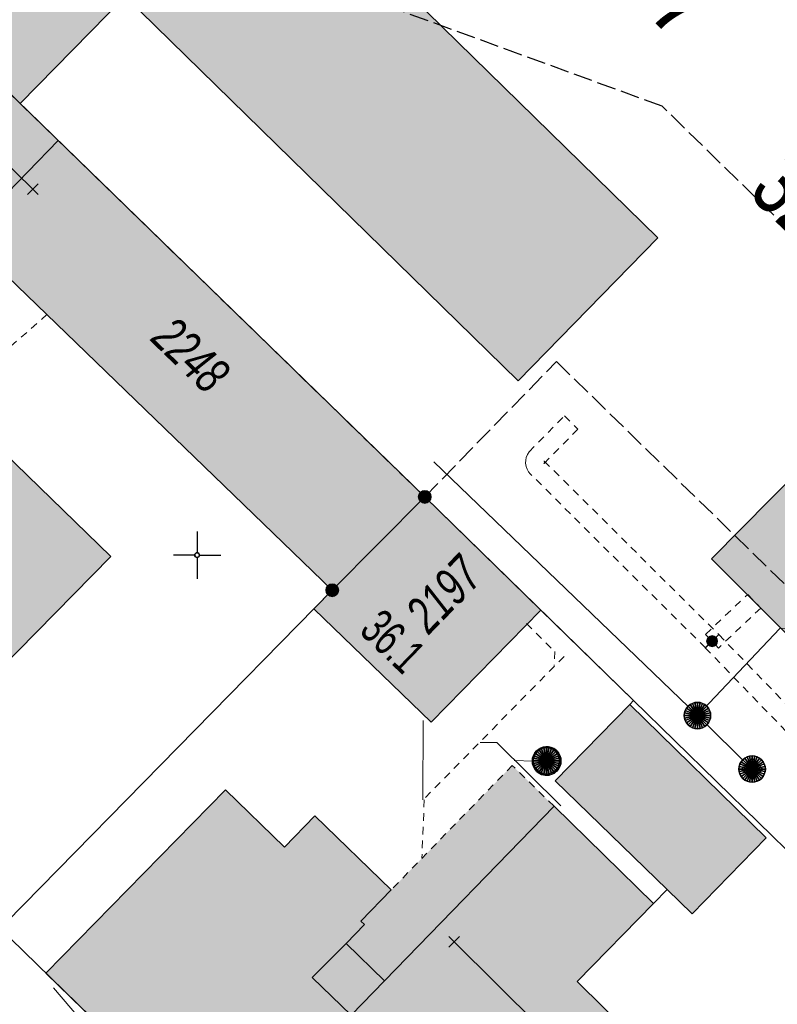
# Model space of a CAD drawing. Header units: metres. Extents: x 2695560 to 2696939, y 1260491 to 1262050.
# Tile 293 of 656: x 2695821 to 2695841, y 1260963 to 1260989. Entities that reach past the tile are written whole.
import ezdxf

# ---------------------------------------------------------------- set-up
doc = ezdxf.new("R2010")
doc.units = ezdxf.units.M
for name, pattern in [('AUSGEZOGEN', [0]), ('STRICHLINIE_S4', [0.66, 0.5, -0.16]), ('VERDECKT2_S2', [0.36, 0.2, -0.16])]:
    doc.linetypes.add(name, pattern=pattern)
for name, color, linetype in [('XR$1$AV_Flächen (EO)', 7, 'AUSGEZOGEN'), ('XR$1$AV_Gebäudeflächen (BB)', 7, 'AUSGEZOGEN'), ('XR$1$AV_Gebäudeflächen (EO)', 7, 'AUSGEZOGEN'), ('XR$1$AV_Grenzpunkte', 7, 'AUSGEZOGEN'), ('XR$1$AV_Grundstück-Nr.', 7, 'AUSGEZOGEN'), ('XR$1$AV_Haus-Nr.', 7, 'AUSGEZOGEN'), ('XR$1$AV_Koordinatennetzpunkte', 7, 'AUSGEZOGEN'), ('XR$1$AV_Linien (BB)', 7, 'AUSGEZOGEN'), ('XR$1$AV_Linien (EO)', 7, 'AUSGEZOGEN'), ('XR$1$AV_Proj. Gebäude', 7, 'AUSGEZOGEN'), ('XR$1$AV_Proj. Gebäude-ID', 7, 'AUSGEZOGEN'), ('XR$1$AV_Versicherung-Nr.', 7, 'AUSGEZOGEN'), ('XR$1$AW_LK_Schachtdeckel', 24, 'AUSGEZOGEN'), ('XR$1$EW_LK_Knoten', 1, 'AUSGEZOGEN'), ('XR$1$Liegenschaftsgrenzen', 7, 'AUSGEZOGEN'), ('XR$1$PFAV', 255, 'AUSGEZOGEN'), ('XR$1$PFAW', 255, 'AUSGEZOGEN'), ('XR$1$RAEW', 8, 'AUSGEZOGEN'), ('XR$1$RP_Abstandslinie', 7, 'AUSGEZOGEN')]:
    doc.layers.add(name, color=color, linetype=linetype)
for name, color, linetype, lineweight in [('XR$2$ABW-Linie-R-genau', 4, 'AUSGEZOGEN', 18), ('XR$2$ABW-Linie-R-ungenau', 4, 'VERDECKT2_S2', 18), ('XR$2$ABW-Punkt', 6, 'AUSGEZOGEN', 18), ('XR$2$ELE-LinieFlaeche-ungenau', 1, 'VERDECKT2_S2', 18), ('XR$2$GAS-Linie-ungenau', 12, 'VERDECKT2_S2', 18), ('XR$2$KOM-Linie-U-genau', 91, 'AUSGEZOGEN', 18), ('XR$2$KOM-Punkt-U', 91, 'AUSGEZOGEN', 18)]:
    doc.layers.add(name, color=color, linetype=linetype, lineweight=lineweight)
doc.styles.add('ARIAL', font='arial.ttf')

# ---------------------------------------------------------------- blocks, each defined once
blk = doc.blocks.new('COMPLEXOBJECT_1300')
at = {"layer": 'XR$1$Liegenschaftsgrenzen', "color": 7, "linetype": 'AUSGEZOGEN', "transparency": 33554687}
blk.add_line((5831.03, 10976.54), (5845.11, 10962.8), dxfattribs=at)
blk.add_arc((5843.986, 10961.66), 1.601, 315.599, 45.415, dxfattribs=at)
blk = doc.blocks.new('BAV15')
at = {"layer": 'XR$1$PFAV', "transparency": 33554687}
blk.add_hatch(color=7, dxfattribs=at).paths.add_polyline_path([(0.5, 0), (0.49, 0.101), (0.459, 0.197), (0.41, 0.286), (0.344, 0.362), (0.264, 0.424), (0.174, 0.469), (0.076, 0.494), (-0.025, 0.499), (-0.125, 0.484), (-0.22, 0.449), (-0.306, 0.395), (-0.379, 0.326), (-0.437, 0.243), (-0.477, 0.15), (-0.497, 0.051), (-0.497, -0.051), (-0.477, -0.15), (-0.437, -0.243), (-0.379, -0.326), (-0.306, -0.395), (-0.22, -0.449), (-0.125, -0.484), (-0.025, -0.499), (0.076, -0.494), (0.174, -0.469), (0.264, -0.424), (0.344, -0.362), (0.41, -0.286), (0.459, -0.197), (0.49, -0.101)])
at = {"color": 7, "transparency": 33554687}
for start, end in [(90, 270), (270, 90)]:
    blk.add_arc((0, 0), 0.5, start, end, dxfattribs=at)
at = {"layer": 'XR$1$PFAV', "transparency": 33554687}
blk.add_circle((0, 0), 0.5, dxfattribs=at)
blk = doc.blocks.new('BAV2041')
at = {"color": 7, "transparency": 33554687}
for p, q in [((0, 0.5), (0, 0.05)), ((-0.05, 0), (-0.5, 0)), ((0.05, 0), (0.5, 0)), ((0, -0.05), (0, -0.5))]:
    blk.add_line(p, q, dxfattribs=at)
blk.add_circle((0, 0), 0.05, dxfattribs=at)
for start, end in [(90, 270), (270, 90)]:
    blk.add_arc((0, 0), 0.05, start, end, dxfattribs=at)
blk = doc.blocks.new('BAW2088')
at = {"layer": 'XR$1$PFAW', "transparency": 33554687}
blk.add_hatch(color=253, dxfattribs=at).paths.add_polyline_path([(0.51, 0), (0.5, 0.101), (0.47, 0.197), (0.421, 0.286), (0.355, 0.362), (0.275, 0.424), (0.184, 0.469), (0.086, 0.494), (-0.015, 0.499), (-0.115, 0.484), (-0.21, 0.449), (-0.296, 0.395), (-0.369, 0.326), (-0.427, 0.243), (-0.467, 0.15), (-0.487, 0.051), (-0.487, -0.051), (-0.467, -0.15), (-0.427, -0.243), (-0.369, -0.326), (-0.296, -0.395), (-0.21, -0.449), (-0.115, -0.484), (-0.015, -0.499), (0.086, -0.494), (0.184, -0.469), (0.275, -0.424), (0.355, -0.362), (0.421, -0.286), (0.47, -0.197), (0.5, -0.101)])
at = {"transparency": 33554687}
for start, end in [(91.1948, 268.8052), (268.8052, 91.1948)]:
    blk.add_arc((0.01, 0), 0.5, start, end, dxfattribs=at)
at = {"layer": 'XR$1$PFAW', "transparency": 33554687}
blk.add_circle((0.01, 0), 0.5, dxfattribs=at)
blk = doc.blocks.new('BEW957')
at = {"layer": 'XR$1$RAEW', "transparency": 33554687}
blk.add_hatch(color=1, dxfattribs=at).paths.add_polyline_path([(-0.5, 0), (-0.497, -0.051), (-0.49, -0.101), (-0.477, -0.15), (-0.459, -0.197), (-0.437, -0.243), (-0.41, -0.286), (-0.379, -0.326), (-0.344, -0.362), (-0.306, -0.395), (-0.264, -0.424), (-0.22, -0.449), (-0.174, -0.469), (-0.125, -0.484), (-0.076, -0.494), (-0.025, -0.499), (0.025, -0.499), (0.076, -0.494), (0.125, -0.484), (0.174, -0.469), (0.22, -0.449), (0.264, -0.424), (0.306, -0.395), (0.344, -0.362), (0.379, -0.326), (0.41, -0.286), (0.437, -0.243), (0.459, -0.197), (0.477, -0.15), (0.49, -0.101), (0.497, -0.051), (0.5, 0), (0.497, 0.051), (0.49, 0.101), (0.477, 0.15), (0.459, 0.197), (0.437, 0.243), (0.41, 0.286), (0.379, 0.326), (0.344, 0.362), (0.306, 0.395), (0.264, 0.424), (0.22, 0.449), (0.174, 0.469), (0.125, 0.484), (0.076, 0.494), (0.025, 0.499), (-0.025, 0.499), (-0.076, 0.494), (-0.125, 0.484), (-0.174, 0.469), (-0.22, 0.449), (-0.264, 0.424), (-0.306, 0.395), (-0.344, 0.362), (-0.379, 0.326), (-0.41, 0.286), (-0.437, 0.243), (-0.459, 0.197), (-0.477, 0.15), (-0.49, 0.101), (-0.497, 0.051)])
at = {"color": 1, "transparency": 33554687}
for start, end in [(90, 180), (180, 270), (0, 90), (270, 0)]:
    blk.add_arc((0, 0), 0.5, start, end, dxfattribs=at)
at = {"layer": 'XR$1$RAEW', "color": 1, "transparency": 33554687}
blk.add_circle((0, 0), 0.5, dxfattribs=at)
blk = doc.blocks.new('KOM-UNBEKANNT-U')
at = {"layer": 'XR$2$KOM-Punkt-U', "linetype": 'AUSGEZOGEN', "lineweight": 20, "transparency": 33554687}
for p, q in [((0, 0, 2500), (-141, 141, 2500)), ((-141, -141, 2500), (0, 0, 2500)), ((0, 0, 2500), (141, 141, 2500)), ((141, -141, 2500), (0, 0, 2500))]:
    blk.add_line(p, q, dxfattribs=at)
blk = doc.blocks.new('ABW-SCHLAMMSAMMLER_RUND')
at = {"layer": 'XR$2$ABW-Punkt', "linetype": 'AUSGEZOGEN', "lineweight": 13, "transparency": 33554687}
for p, q in [((-70, 75, 2500), (70, 75, 2500)), ((-70, -75, 2500), (70, -75, 2500))]:
    blk.add_line(p, q, dxfattribs=at)
blk.add_polyline3d([(90, 0, 2500), (0, 0, 2500), (-90, 0, 2500)], dxfattribs=at)
at = {"layer": 'XR$2$ABW-Punkt', "linetype": 'AUSGEZOGEN', "lineweight": 25, "transparency": 33554687}
for points in [[(-147, 29, 2500), (0, 0, 2500), (-150, 0, 2500)], [(-147, 29), (0, 0), (-150, 0)], [(-147, 29, 2500), (-147, 29), (-150, 0), (-150, 0, 2500)], [(-150, 0, 2500), (0, 0, 2500), (-147, -29, 2500)], [(-150, 0), (0, 0), (-147, -29)], [(-139, 57, 2500), (0, 0, 2500), (-147, 29, 2500)], [(-139, 57), (0, 0), (-147, 29)], [(-139, 57, 2500), (-139, 57), (-147, 29), (-147, 29, 2500)], [(-147, -29, 2500), (0, 0, 2500), (-139, -57, 2500)], [(-147, -29), (0, 0), (-139, -57)], [(-125, 83, 2500), (0, 0, 2500), (-139, 57, 2500)], [(-125, 83), (0, 0), (-139, 57)], [(-125, 83, 2500), (-125, 83), (-139, 57), (-139, 57, 2500)], [(-139, -57, 2500), (0, 0, 2500), (-125, -83, 2500)], [(-139, -57), (0, 0), (-125, -83)], [(-106, 106, 2500), (0, 0, 2500), (-125, 83, 2500)], [(-106, 106), (0, 0), (-125, 83)], [(-106, 106, 2500), (-106, 106), (-125, 83), (-125, 83, 2500)], [(-125, -83, 2500), (0, 0, 2500), (-106, -106, 2500)], [(-125, -83), (0, 0), (-106, -106)], [(-83, 125, 2500), (0, 0, 2500), (-106, 106, 2500)], [(-83, 125), (0, 0), (-106, 106)], [(-83, 125, 2500), (-83, 125), (-106, 106), (-106, 106, 2500)], [(-106, -106, 2500), (0, 0, 2500), (-83, -125, 2500)], [(-106, -106), (0, 0), (-83, -125)], [(-57, 139, 2500), (0, 0, 2500), (-83, 125, 2500)], [(-57, 139), (0, 0), (-83, 125)], [(-57, 139, 2500), (-57, 139), (-83, 125), (-83, 125, 2500)], [(-83, -125, 2500), (0, 0, 2500), (-57, -139, 2500)], [(-83, -125), (0, 0), (-57, -139)], [(-29, 147, 2500), (0, 0, 2500), (-57, 139, 2500)], [(-29, 147), (0, 0), (-57, 139)], [(-29, 147, 2500), (-29, 147), (-57, 139), (-57, 139, 2500)], [(-57, -139, 2500), (0, 0, 2500), (-29, -147, 2500)], [(-57, -139), (0, 0), (-29, -147)], [(0, 150, 2500), (0, 0, 2500), (-29, 147, 2500)], [(0, 150), (0, 0), (-29, 147)], [(0, 150, 2500), (0, 150), (-29, 147), (-29, 147, 2500)], [(-29, -147, 2500), (0, 0, 2500), (0, -150, 2500)], [(-29, -147), (0, 0), (0, -150)], [(29, 147, 2500), (0, 0, 2500), (0, 150, 2500)], [(29, 147), (0, 0), (0, 150)], [(29, 147, 2500), (29, 147), (0, 150), (0, 150, 2500)], [(57, 139, 2500), (0, 0, 2500), (29, 147, 2500)], [(57, 139), (0, 0), (29, 147)], [(83, 125, 2500), (0, 0, 2500), (57, 139, 2500)], [(83, 125), (0, 0), (57, 139)], [(106, 106, 2500), (0, 0, 2500), (83, 125, 2500)], [(106, 106), (0, 0), (83, 125)], [(125, 83, 2500), (0, 0, 2500), (106, 106, 2500)], [(125, 83), (0, 0), (106, 106)], [(139, 57, 2500), (0, 0, 2500), (125, 83, 2500)], [(139, 57), (0, 0), (125, 83)], [(147, 29, 2500), (0, 0, 2500), (139, 57, 2500)], [(147, 29), (0, 0), (139, 57)], [(150, 0, 2500), (0, 0, 2500), (147, 29, 2500)], [(150, 0), (0, 0), (147, 29)], [(0, -150, 2500), (0, 0, 2500), (29, -147, 2500)], [(29, -147, 2500), (0, 0, 2500), (57, -139, 2500)], [(57, -139, 2500), (0, 0, 2500), (83, -125, 2500)], [(83, -125, 2500), (0, 0, 2500), (106, -106, 2500)], [(106, -106, 2500), (0, 0, 2500), (125, -83, 2500)], [(125, -83, 2500), (0, 0, 2500), (139, -57, 2500)], [(139, -57, 2500), (0, 0, 2500), (147, -29, 2500)], [(147, -29, 2500), (0, 0, 2500), (150, 0, 2500)], [(0, -150), (0, 0), (29, -147)], [(29, -147), (0, 0), (57, -139)], [(57, -139), (0, 0), (83, -125)], [(83, -125), (0, 0), (106, -106)], [(106, -106), (0, 0), (125, -83)], [(125, -83), (0, 0), (139, -57)], [(139, -57), (0, 0), (147, -29)], [(147, -29), (0, 0), (150, 0)], [(57, 139, 2500), (57, 139), (29, 147), (29, 147, 2500)], [(83, 125, 2500), (83, 125), (57, 139), (57, 139, 2500)], [(106, 106, 2500), (106, 106), (83, 125), (83, 125, 2500)], [(125, 83, 2500), (125, 83), (106, 106), (106, 106, 2500)], [(139, 57, 2500), (139, 57), (125, 83), (125, 83, 2500)], [(147, 29, 2500), (147, 29), (139, 57), (139, 57, 2500)], [(150, 0, 2500), (150, 0), (147, 29), (147, 29, 2500)], [(-150, 0, 2500), (-150, 0), (-147, -29), (-147, -29, 2500)], [(-147, -29, 2500), (-147, -29), (-139, -57), (-139, -57, 2500)], [(-139, -57, 2500), (-139, -57), (-125, -83), (-125, -83, 2500)], [(-125, -83, 2500), (-125, -83), (-106, -106), (-106, -106, 2500)], [(-106, -106, 2500), (-106, -106), (-83, -125), (-83, -125, 2500)], [(-83, -125, 2500), (-83, -125), (-57, -139), (-57, -139, 2500)], [(-57, -139, 2500), (-57, -139), (-29, -147), (-29, -147, 2500)], [(-29, -147, 2500), (-29, -147), (0, -150), (0, -150, 2500)], [(0, -150, 2500), (0, -150), (29, -147), (29, -147, 2500)], [(29, -147, 2500), (29, -147), (57, -139), (57, -139, 2500)], [(57, -139, 2500), (57, -139), (83, -125), (83, -125, 2500)], [(83, -125, 2500), (83, -125), (106, -106), (106, -106, 2500)], [(106, -106, 2500), (106, -106), (125, -83), (125, -83, 2500)], [(125, -83, 2500), (125, -83), (139, -57), (139, -57, 2500)], [(139, -57, 2500), (139, -57), (147, -29), (147, -29, 2500)], [(147, -29, 2500), (147, -29), (150, 0), (150, 0, 2500)]]:
    blk.add_3dface(points, dxfattribs=at)
blk = doc.blocks.new('ABW-DECKEL')
at = {"layer": 'XR$2$ABW-Punkt', "linetype": 'AUSGEZOGEN', "lineweight": 25, "transparency": 33554687}
for points in [[(-194, 291, 2500), (0, 0, 2500), (-247, 247, 2500)], [(-194, 291), (0, 0), (-247, 247)], [(-194, 291, 2500), (-194, 291), (-247, 247), (-247, 247, 2500)], [(-134, 323, 2500), (0, 0, 2500), (-194, 291, 2500)], [(-134, 323), (0, 0), (-194, 291)], [(-134, 323, 2500), (-134, 323), (-194, 291), (-194, 291, 2500)], [(-68, 343, 2500), (0, 0, 2500), (-134, 323, 2500)], [(-68, 343), (0, 0), (-134, 323)], [(-68, 343, 2500), (-68, 343), (-134, 323), (-134, 323, 2500)], [(0, 350, 2500), (0, 0, 2500), (-68, 343, 2500)], [(0, 350), (0, 0), (-68, 343)], [(0, 350, 2500), (0, 350), (-68, 343), (-68, 343, 2500)], [(68, 343, 2500), (0, 0, 2500), (0, 350, 2500)], [(68, 343), (0, 0), (0, 350)], [(68, 343, 2500), (68, 343), (0, 350), (0, 350, 2500)], [(134, 323, 2500), (0, 0, 2500), (68, 343, 2500)], [(134, 323), (0, 0), (68, 343)], [(194, 291, 2500), (0, 0, 2500), (134, 323, 2500)], [(194, 291), (0, 0), (134, 323)], [(247, 247, 2500), (0, 0, 2500), (194, 291, 2500)], [(247, 247), (0, 0), (194, 291)], [(134, 323, 2500), (134, 323), (68, 343), (68, 343, 2500)], [(194, 291, 2500), (194, 291), (134, 323), (134, 323, 2500)], [(247, 247, 2500), (247, 247), (194, 291), (194, 291, 2500)], [(-343, 68, 2500), (0, 0, 2500), (-350, 0, 2500)], [(-343, 68), (0, 0), (-350, 0)], [(-343, 68, 2500), (-343, 68), (-350, 0), (-350, 0, 2500)], [(-350, 0, 2500), (0, 0, 2500), (-343, -68, 2500)], [(-350, 0), (0, 0), (-343, -68)], [(-323, 134, 2500), (0, 0, 2500), (-343, 68, 2500)], [(-323, 134), (0, 0), (-343, 68)], [(-323, 134, 2500), (-323, 134), (-343, 68), (-343, 68, 2500)], [(-343, -68, 2500), (0, 0, 2500), (-323, -134, 2500)], [(-343, -68), (0, 0), (-323, -134)], [(-291, 194, 2500), (0, 0, 2500), (-323, 134, 2500)], [(-291, 194), (0, 0), (-323, 134)], [(-291, 194, 2500), (-291, 194), (-323, 134), (-323, 134, 2500)], [(-323, -134, 2500), (0, 0, 2500), (-291, -194, 2500)], [(-323, -134), (0, 0), (-291, -194)], [(-247, 247, 2500), (0, 0, 2500), (-291, 194, 2500)], [(-247, 247), (0, 0), (-291, 194)], [(-247, 247, 2500), (-247, 247), (-291, 194), (-291, 194, 2500)], [(-291, -194, 2500), (0, 0, 2500), (-247, -247, 2500)], [(-291, -194), (0, 0), (-247, -247)], [(-247, -247, 2500), (0, 0, 2500), (-194, -291, 2500)], [(-247, -247), (0, 0), (-194, -291)], [(-194, -291, 2500), (0, 0, 2500), (-134, -323, 2500)], [(-194, -291), (0, 0), (-134, -323)], [(-134, -323, 2500), (0, 0, 2500), (-68, -343, 2500)], [(-134, -323), (0, 0), (-68, -343)], [(-68, -343, 2500), (0, 0, 2500), (0, -350, 2500)], [(-68, -343), (0, 0), (0, -350)], [(291, 194, 2500), (0, 0, 2500), (247, 247, 2500)], [(291, 194), (0, 0), (247, 247)], [(323, 134, 2500), (0, 0, 2500), (291, 194, 2500)], [(323, 134), (0, 0), (291, 194)], [(343, 68, 2500), (0, 0, 2500), (323, 134, 2500)], [(343, 68), (0, 0), (323, 134)], [(350, 0, 2500), (0, 0, 2500), (343, 68, 2500)], [(350, 0), (0, 0), (343, 68)], [(0, -350, 2500), (0, 0, 2500), (68, -343, 2500)], [(68, -343, 2500), (0, 0, 2500), (134, -323, 2500)], [(134, -323, 2500), (0, 0, 2500), (194, -291, 2500)], [(194, -291, 2500), (0, 0, 2500), (247, -247, 2500)], [(247, -247, 2500), (0, 0, 2500), (291, -194, 2500)], [(291, -194, 2500), (0, 0, 2500), (323, -134, 2500)], [(323, -134, 2500), (0, 0, 2500), (343, -68, 2500)], [(343, -68, 2500), (0, 0, 2500), (350, 0, 2500)], [(0, -350), (0, 0), (68, -343)], [(68, -343), (0, 0), (134, -323)], [(134, -323), (0, 0), (194, -291)], [(194, -291), (0, 0), (247, -247)], [(247, -247), (0, 0), (291, -194)], [(291, -194), (0, 0), (323, -134)], [(323, -134), (0, 0), (343, -68)], [(343, -68), (0, 0), (350, 0)], [(291, 194, 2500), (291, 194), (247, 247), (247, 247, 2500)], [(323, 134, 2500), (323, 134), (291, 194), (291, 194, 2500)], [(343, 68, 2500), (343, 68), (323, 134), (323, 134, 2500)], [(350, 0, 2500), (350, 0), (343, 68), (343, 68, 2500)], [(-350, 0, 2500), (-350, 0), (-343, -68), (-343, -68, 2500)], [(-343, -68, 2500), (-343, -68), (-323, -134), (-323, -134, 2500)], [(-323, -134, 2500), (-323, -134), (-291, -194), (-291, -194, 2500)], [(-291, -194, 2500), (-291, -194), (-247, -247), (-247, -247, 2500)], [(-247, -247, 2500), (-247, -247), (-194, -291), (-194, -291, 2500)], [(194, -291, 2500), (194, -291), (247, -247), (247, -247, 2500)], [(247, -247, 2500), (247, -247), (291, -194), (291, -194, 2500)], [(291, -194, 2500), (291, -194), (323, -134), (323, -134, 2500)], [(323, -134, 2500), (323, -134), (343, -68), (343, -68, 2500)], [(343, -68, 2500), (343, -68), (350, 0), (350, 0, 2500)], [(-194, -291, 2500), (-194, -291), (-134, -323), (-134, -323, 2500)], [(-134, -323, 2500), (-134, -323), (-68, -343), (-68, -343, 2500)], [(-68, -343, 2500), (-68, -343), (0, -350), (0, -350, 2500)], [(0, -350, 2500), (0, -350), (68, -343), (68, -343, 2500)], [(68, -343, 2500), (68, -343), (134, -323), (134, -323, 2500)], [(134, -323, 2500), (134, -323), (194, -291), (194, -291, 2500)]]:
    blk.add_3dface(points, dxfattribs=at)
blk = doc.blocks.new('ABW-VERSICKERUNGSANLAGE')
at = {"layer": 'XR$2$ABW-Punkt', "linetype": 'AUSGEZOGEN', "transparency": 33554687}
blk.add_hatch(color=4, dxfattribs=at).paths.add_polyline_path([(0, -283), (283, 0), (-283, 0)])
at = {"layer": 'XR$2$ABW-Punkt', "color": 4, "linetype": 'AUSGEZOGEN', "lineweight": 25, "transparency": 33554687}
blk.add_polyline3d([(283, 0, 2500), (0, 283, 2500), (-283, 0, 2500)], dxfattribs=at)
at = {"layer": 'XR$2$ABW-Punkt', "color": 4, "linetype": 'AUSGEZOGEN', "lineweight": 13, "transparency": 33554687}
blk.add_3dface([(-283, 0, 2500), (0, 0, 2500), (283, 0, 2500), (0, -283, 2500)], dxfattribs=at)

msp = doc.modelspace()

# ---------------------------------------------------------------- hatches: boundary and pattern name
at = {"layer": 'XR$1$AV_Gebäudeflächen (BB)', "true_color": 0xd2d2d2, "transparency": 33554687}
for points in [[(2695828.84, 1261003.07), (2695827.63, 1261001.83), (2695827.249, 1261001.428), (2695824.78, 1260998.93), (2695823.788, 1260997.904), (2695822.398, 1260996.466), (2695819.426, 1260993.393), (2695817.691, 1260991.653), (2695816.979, 1260990.951), (2695817.708, 1260990.242), (2695821.287, 1260986.763), (2695824.067, 1260989.603), (2695834.47, 1260979.42), (2695838.172, 1260983.203), (2695826.755, 1260994.378), (2695828.678, 1260996.399), (2695830.41, 1260994.659), (2695833.844, 1260998.157), (2695833.509, 1260998.486)], [(2695816.979, 1260990.951), (2695815.67, 1260989.66), (2695814.516, 1260988.49), (2695819.837, 1260983.258), (2695829.55, 1260973.88), (2695832, 1260976.35), (2695821.287, 1260986.763), (2695817.708, 1260990.242)], [(2695845.204, 1260982.719), (2695842.376, 1260979.861), (2695843.542, 1260978.708), (2695839.589, 1260974.712), (2695846.883, 1260967.41), (2695853.741, 1260974.303), (2695846.44, 1260981.637), (2695846.37, 1260981.566)], [(2695817.375, 1260980.892), (2695810.961, 1260974.418), (2695817.276, 1260968.258), (2695823.686, 1260974.771)], [(2695832, 1260976.35), (2695829.55, 1260973.88), (2695829.066, 1260973.391), (2695832.167, 1260970.387), (2695835.073, 1260973.35)], [(2695838.417, 1260965.959), (2695839.08, 1260965.318), (2695841.043, 1260967.33), (2695837.428, 1260970.857), (2695835.451, 1260968.831)], [(2695838.057, 1260965.587), (2695835.422, 1260968.162), (2695830.93, 1260963.544), (2695829.914, 1260964.533), (2695830.401, 1260965.034), (2695830.308, 1260965.124), (2695831.109, 1260965.946), (2695829.09, 1260967.91), (2695828.281, 1260967.078), (2695826.725, 1260968.592), (2695821.964, 1260963.741), (2695832.782, 1260953.218), (2695839.553, 1260960.043), (2695836.035, 1260963.527)]]:
    msp.add_hatch(color=254, dxfattribs=at).paths.add_polyline_path(points)
at = {"layer": 'XR$1$AV_Gebäudeflächen (EO)', "true_color": 0xebebeb, "transparency": 33554687}
msp.add_hatch(color=7, dxfattribs=at).paths.add_polyline_path([(2695830.93, 1260963.544), (2695835.422, 1260968.162), (2695834.316, 1260969.243), (2695831.109, 1260965.946), (2695830.308, 1260965.124), (2695830.401, 1260965.034), (2695829.914, 1260964.533)])

# ---------------------------------------------------------------- linework, layer by layer
at = {"layer": 'XR$1$AV_Flächen (EO)', "color": 7, "linetype": 'AUSGEZOGEN', "transparency": 33554687}
msp.add_line((2695830.93, 1260963.544), (2695835.422, 1260968.162), dxfattribs=at)
at = {"layer": 'XR$1$AV_Flächen (EO)', "color": 7, "linetype": 'VERDECKT2_S2', "transparency": 33554687}
msp.add_lwpolyline([(2695835.422, 1260968.162), (2695834.316, 1260969.243), (2695831.109, 1260965.946)], dxfattribs=at)
at = {"layer": 'XR$1$AV_Flächen (EO)', "color": 7, "linetype": 'AUSGEZOGEN', "transparency": 33554687}
msp.add_lwpolyline([(2695831.109, 1260965.946), (2695830.308, 1260965.124), (2695830.401, 1260965.034), (2695829.914, 1260964.533), (2695830.93, 1260963.544)], dxfattribs=at)
at = {"layer": 'XR$1$AV_Linien (BB)', "color": 7, "linetype": 'AUSGEZOGEN', "transparency": 33554687}
for p, q in [((2695821.287, 1260986.763), (2695832, 1260976.35)), ((2695829.55, 1260973.88), (2695819.837, 1260983.258)), ((2695832, 1260976.35), (2695829.55, 1260973.88)), ((2695832, 1260976.35), (2695835.073, 1260973.35)), ((2695838.057, 1260965.587), (2695838.417, 1260965.959)), ((2695839.08, 1260965.318), (2695838.417, 1260965.959))]:
    msp.add_line(p, q, dxfattribs=at)
for points in [[(2695833.509, 1260998.486), (2695833.844, 1260998.157), (2695830.41, 1260994.659), (2695828.678, 1260996.399), (2695826.755, 1260994.378), (2695838.172, 1260983.203), (2695834.47, 1260979.42), (2695824.067, 1260989.603), (2695821.287, 1260986.763)], [(2695821.287, 1260986.763), (2695817.708, 1260990.242), (2695816.979, 1260990.951)], [(2695846.883, 1260967.41), (2695839.589, 1260974.712), (2695843.542, 1260978.708), (2695842.376, 1260979.861), (2695845.204, 1260982.719)], [(2695817.375, 1260980.892), (2695823.686, 1260974.771), (2695817.276, 1260968.258), (2695810.961, 1260974.418)], [(2695835.073, 1260973.35), (2695832.167, 1260970.387), (2695829.066, 1260973.391), (2695829.55, 1260973.88)], [(2695837.428, 1260970.857), (2695837.526, 1260970.957), (2695835.073, 1260973.35)], [(2695838.417, 1260965.959), (2695835.451, 1260968.831), (2695837.428, 1260970.857)], [(2695837.428, 1260970.857), (2695841.043, 1260967.33), (2695839.08, 1260965.318)], [(2695839.553, 1260960.043), (2695832.782, 1260953.218), (2695821.964, 1260963.741), (2695826.725, 1260968.592), (2695828.281, 1260967.078), (2695829.09, 1260967.91), (2695831.109, 1260965.946), (2695830.308, 1260965.124), (2695830.401, 1260965.034), (2695829.914, 1260964.533), (2695830.93, 1260963.544), (2695835.422, 1260968.162), (2695838.057, 1260965.587)], [(2695838.057, 1260965.587), (2695836.035, 1260963.527), (2695839.553, 1260960.043)]]:
    msp.add_lwpolyline(points, dxfattribs=at)
at = {"layer": 'XR$1$AV_Linien (EO)', "color": 7, "linetype": 'AUSGEZOGEN', "transparency": 33554687}
msp.add_line((2695819.837, 1260983.258), (2695822.293, 1260985.785), dxfattribs=at)
msp.add_lwpolyline([(2695829.914, 1260964.533), (2695829.021, 1260963.632), (2695830.046, 1260962.635), (2695830.93, 1260963.544)], dxfattribs=at)
at = {"layer": 'XR$1$AV_Proj. Gebäude', "color": 8, "linetype": 'STRICHLINIE_S4', "transparency": 33554687}
msp.add_lwpolyline([(2695819.503, 1260988.497), (2695832.001, 1260976.348), (2695835.486, 1260979.934), (2695847.55, 1260968.161), (2695849.24, 1260969.893), (2695848.327, 1260976.89), (2695838.286, 1260986.689), (2695823.12, 1260992.219), (2695819.503, 1260988.497)], close=True, dxfattribs=at)
at = {"layer": 'XR$1$Liegenschaftsgrenzen', "color": 7, "linetype": 'AUSGEZOGEN', "transparency": 33554687}
for points in [[(2695816.979, 1260990.951), (2695817.708, 1260990.242), (2695832, 1260976.35)], [(2695832, 1260976.35), (2695829.55, 1260973.88), (2695817.28, 1260961.39)]]:
    msp.add_lwpolyline(points, dxfattribs=at)
at = {"layer": 'XR$1$RP_Abstandslinie', "color": 7, "linetype": 'AUSGEZOGEN', "transparency": 33554687}
msp.add_lwpolyline([(2695757, 1261027.08), (2695794.42, 1260990.6), (2695832.73, 1260953.25)], dxfattribs=at)
at = {"layer": 'XR$2$ABW-Linie-R-genau', "linetype": 'AUSGEZOGEN', "transparency": 33554687}
for p, q in [((2695832.241, 1260977.274), (2695839.219, 1260970.562)), ((2695839.219, 1260970.562), (2695840.667, 1260969.147)), ((2695831.955, 1260970.43), (2695831.947, 1260968.331)), ((2695834.872, 1260969.357), (2695834.366, 1260969.37))]:
    msp.add_line(p, q, dxfattribs=at)
for points in [[(2695849.373, 1260969.839), (2695847.569, 1260968.012), (2695846.98, 1260968.072), (2695841.944, 1260972.896), (2695841.405, 1260972.867), (2695839.219, 1260970.562)], [(2695835.599, 1260968.176), (2695833.911, 1260969.85), (2695833.47, 1260969.85)], [(2695822.168, 1260963.355), (2695828.204, 1260956.284), (2695828.229, 1260955.606)]]:
    msp.add_lwpolyline(points, dxfattribs=at)
at = {"layer": 'XR$2$ABW-Linie-R-ungenau', "linetype": 'VERDECKT2_S2', "transparency": 33554687}
for p, q in [((2695835.687, 1260972.128), (2695831.962, 1260968.337)), ((2695831.985, 1260968.335), (2695831.923, 1260966.794))]:
    msp.add_line(p, q, dxfattribs=at)
msp.add_lwpolyline([(2695834.695, 1260972.996), (2695835.439, 1260972.26), (2695835.423, 1260971.888)], dxfattribs=at)
at = {"layer": 'XR$2$ELE-LinieFlaeche-ungenau', "linetype": 'VERDECKT2_S2', "transparency": 33554687}
for points in [[(2695839.43, 1260972.354), (2695834.789, 1260976.963), (2695834.746, 1260977.016), (2695834.709, 1260977.082), (2695834.681, 1260977.157), (2695834.668, 1260977.239), (2695834.671, 1260977.318), (2695834.687, 1260977.396), (2695834.716, 1260977.469), (2695834.76, 1260977.539), (2695835.695, 1260978.495), (2695836.053, 1260978.145), (2695835.156, 1260977.229), (2695835.164, 1260977.241), (2695835.167, 1260977.25), (2695835.169, 1260977.26), (2695835.17, 1260977.269), (2695835.167, 1260977.283), (2695835.163, 1260977.294), (2695835.16, 1260977.3), (2695835.161, 1260977.299), (2695839.782, 1260972.708), (2695839.43, 1260972.354)], [(2695839.434, 1260972.712), (2695840.55, 1260973.77), (2695840.894, 1260973.408), (2695839.778, 1260972.35), (2695839.434, 1260972.712)], [(2695849.329, 1260962.125), (2695839.426, 1260972.357), (2695839.786, 1260972.705), (2695849.689, 1260962.473), (2695849.329, 1260962.125)]]:
    msp.add_lwpolyline(points, close=True, dxfattribs=at)
at = {"layer": 'XR$2$GAS-Linie-ungenau', "linetype": 'VERDECKT2_S2', "transparency": 33554687}
msp.add_line((2695819.419, 1260978.908), (2695821.993, 1260981.174), dxfattribs=at)
at = {"layer": 'XR$2$KOM-Linie-U-genau', "linetype": 'AUSGEZOGEN', "transparency": 33554687}
for p, q in [((2695818.759, 1260987.284), (2695821.621, 1260984.491)), ((2695835.62, 1260961.76), (2695832.78, 1260964.577))]:
    msp.add_line(p, q, dxfattribs=at)

# ---------------------------------------------------------------- block references
at = {"layer": 'XR$1$AV_Grenzpunkte', "color": 7, "linetype": 'AUSGEZOGEN', "lineweight": -3, "transparency": 33554687, "xscale": 0.3249999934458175, "yscale": 0.3249999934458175}
for p in [(2695832, 1260976.35), (2695829.55, 1260973.88)]:
    msp.add_blockref('BAV15', p, dxfattribs=at)
at = {"layer": 'XR$1$AV_Koordinatennetzpunkte', "color": 7, "linetype": 'AUSGEZOGEN', "lineweight": -3, "transparency": 33554687, "xscale": 1.25, "yscale": 1.25}
msp.add_blockref('BAV2041', (2695825.97, 1260974.81), dxfattribs=at)
at = {"layer": 'XR$1$AW_LK_Schachtdeckel', "color": 24, "linetype": 'AUSGEZOGEN', "lineweight": -3, "transparency": 33554687, "xscale": 0.7578193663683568, "yscale": 0.7578193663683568, "rotation": 317.841758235}
msp.add_blockref('BAW2088', (2695835.221, 1260969.365), dxfattribs=at)
at = {"layer": 'XR$1$EW_LK_Knoten', "color": 1, "linetype": 'AUSGEZOGEN', "lineweight": -3, "transparency": 33554687, "xscale": 0.2749999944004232, "yscale": 0.2749999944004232}
msp.add_blockref('BEW957', (2695839.608, 1260972.531), dxfattribs=at)
at = {"layer": 'XR$1$Liegenschaftsgrenzen', "color": 7, "linetype": 'AUSGEZOGEN', "lineweight": -3, "transparency": 33554687}
msp.add_blockref('COMPLEXOBJECT_1300', (2690000.97, 1249999.81), dxfattribs=at)
at = {"layer": 'XR$2$ABW-Punkt', "color": 6, "linetype": 'AUSGEZOGEN', "lineweight": 18, "transparency": 33554687, "xscale": 0.001, "yscale": 0.001, "zscale": 0.001, "rotation": 360}
for name, p in [('ABW-DECKEL', (2695839.219, 1260970.562)), ('ABW-SCHLAMMSAMMLER_RUND', (2695839.219, 1260970.562)), ('ABW-DECKEL', (2695835.219, 1260969.365)), ('ABW-SCHLAMMSAMMLER_RUND', (2695835.219, 1260969.365)), ('ABW-DECKEL', (2695840.667, 1260969.147)), ('ABW-VERSICKERUNGSANLAGE', (2695840.667, 1260969.147))]:
    msp.add_blockref(name, p, dxfattribs=at)
at = {"layer": 'XR$2$KOM-Punkt-U', "color": 91, "linetype": 'AUSGEZOGEN', "lineweight": 18, "transparency": 33554687, "xscale": 0.001, "yscale": 0.001, "zscale": 0.001}
for p in [(2695821.621, 1260984.491), (2695832.78, 1260964.577)]:
    msp.add_blockref('KOM-UNBEKANNT-U', p, dxfattribs=at)

# ---------------------------------------------------------------- texts
at = {"layer": 'XR$1$AV_Grundstück-Nr.', "color": 7, "transparency": 33554687, "insert": (2695837.459, 1260990.533), "char_height": 1.48491, "width": 4.98214, "attachment_point": 5, "rotation": 315.495, "style": 'ARIAL'}
msp.add_mtext('\\A1;{\\fArial|i0|b1;\\H1.484908;\\W0.700000;\\C7;1/5077}\\P', dxfattribs=at)
at = {"layer": 'XR$1$AV_Haus-Nr.', "color": 7, "transparency": 33554687, "insert": (2695830.824, 1260972.185), "char_height": 0.92968, "width": 2.03566, "attachment_point": 8, "rotation": 315.9099, "style": 'ARIAL'}
msp.add_mtext('\\W0.66;36.1', dxfattribs=at)
at = {"layer": 'XR$1$AV_Proj. Gebäude-ID', "color": 8, "transparency": 33554687, "insert": (2695842.874, 1260983.315), "char_height": 1.78244, "width": 5.51419, "attachment_point": 5, "rotation": 315.6993, "style": 'ARIAL'}
msp.add_mtext('\\W0.70;32707', dxfattribs=at)
at = {"layer": 'XR$1$AV_Versicherung-Nr.', "color": 7, "transparency": 33554687, "char_height": 0.96842, "attachment_point": 5, "style": 'ARIAL'}
for s, insert, width, rotation in [('\\A1;{\\fArial|i1|b0;\\H0.968418;\\W0.700000;\\C7;2248}\\P', (2695825.802, 1260980.108), 2.46457, 316.0044), ('\\A1;{\\fArial|i1|b0;\\H0.968418;\\W0.700000;\\C7;2197}\\P', (2695832.505, 1260973.776), 2.45636, 45.5562)]:
    msp.add_mtext(s, dxfattribs=dict(at, insert=insert, width=width, rotation=rotation))

doc.saveas('drawing.dxf')
